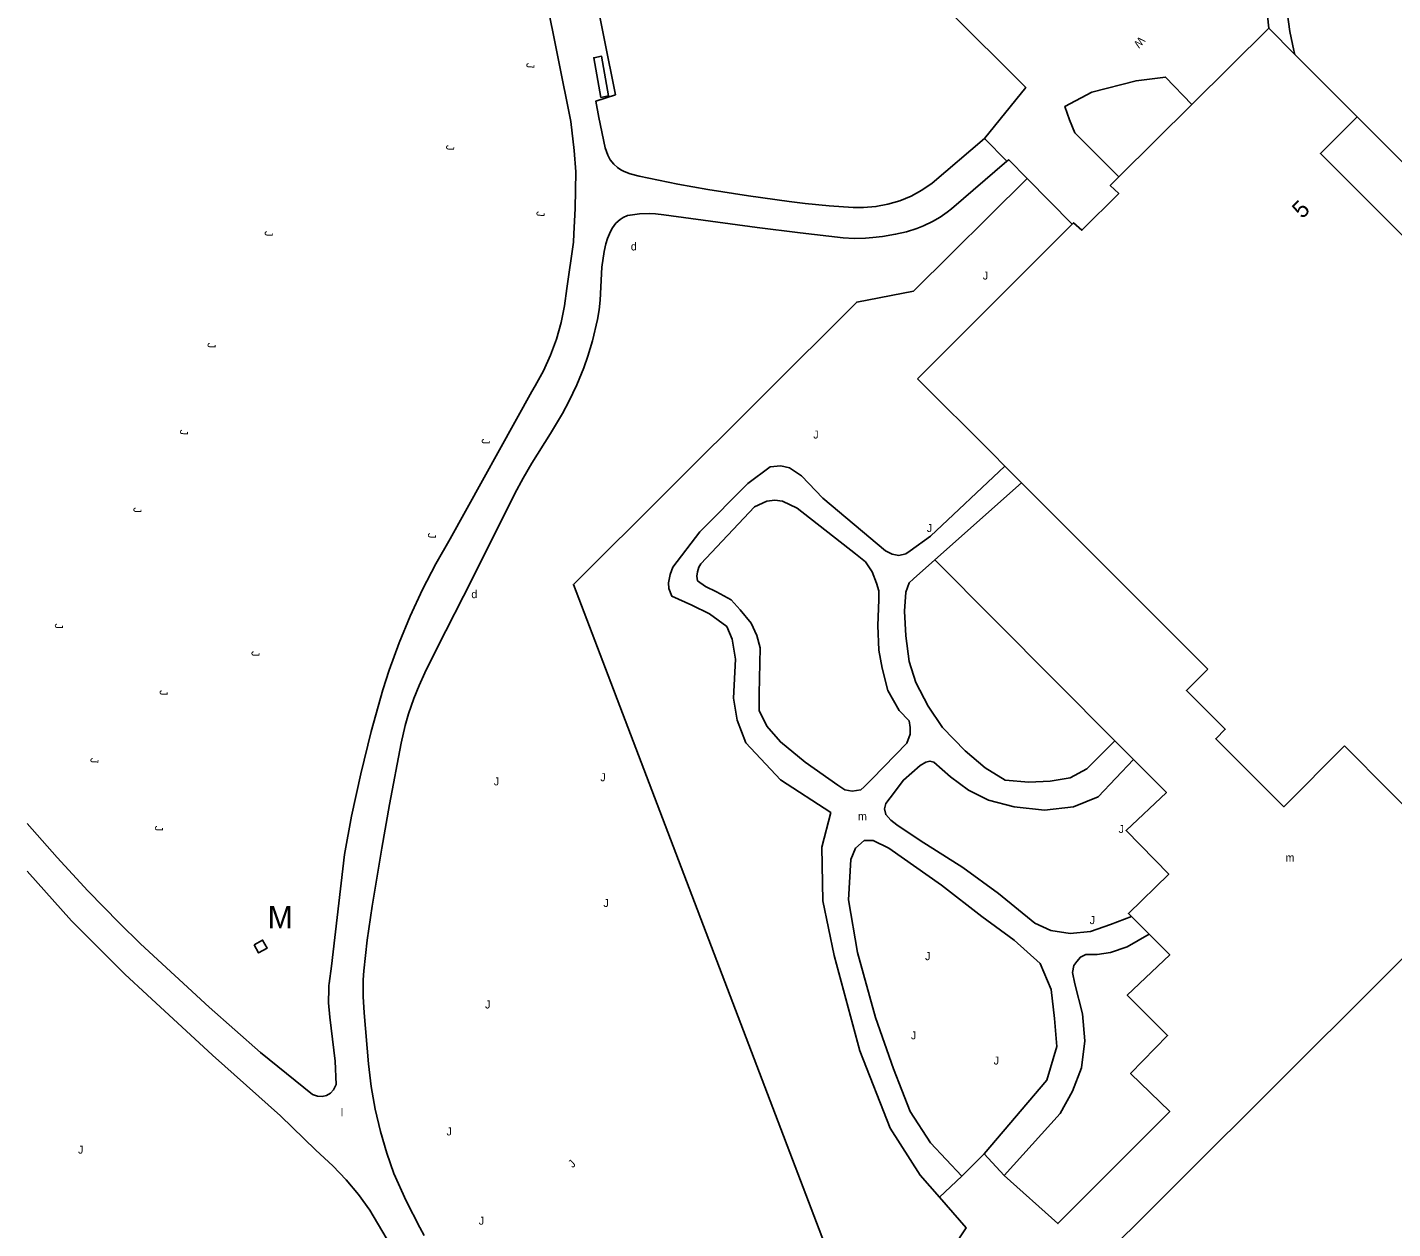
# Model space of a CAD drawing. Extents: x 134999 to 136502, y 457398 to 459002.
# Drawn here: x 135000 to 135085.3, y 458791 to 458866.1 of the extents above; entities that cross this region are included whole.
import ezdxf

# ---------------------------------------------------------------- set-up
doc = ezdxf.new("R2010")
doc.units = 0
for name, color, linetype in [('RI_DGTB_29', 7, 'Continuous'), ('RI_DGTB_3', 7, 'Continuous'), ('RI_DGTB_30', 7, 'Continuous'), ('RI_DGTB_31', 7, 'Continuous'), ('RI_DGTB_32', 7, 'Continuous'), ('RI_DGTB_35', 7, 'Continuous'), ('RI_DGTB_4', 7, 'Continuous'), ('RI_DGTB_43', 7, 'Continuous'), ('RI_DGTB_45', 7, 'Continuous'), ('RI_DGTB_48', 7, 'Continuous'), ('RI_DGTB_5', 7, 'Continuous'), ('RI_DGTB_53', 7, 'Continuous'), ('RI_DGTB_54', 7, 'Continuous'), ('RI_DGTB_55', 7, 'Continuous')]:
    doc.layers.add(name, color=color, linetype=linetype)

msp = doc.modelspace()

# ---------------------------------------------------------------- linework, layer by layer
at = {"layer": 'RI_DGTB_3'}
for p, q in [((135079.199, 458864.413), (135077.56, 458866.058)), ((135083.088, 458860.511), (135079.199, 458864.413)), ((135095.452, 458843.558), (135085.276, 458853.739)), ((135055.626, 458844.147), (135060.295, 458839.473)), ((135065.746, 458834.016), (135073.749, 458826.005))]:
    msp.add_line(p, q, dxfattribs=at)
for points in [[(135085.276, 458853.739), (135080.796, 458858.221), (135083.088, 458860.511)], [(135060.295, 458839.473), (135061.081, 458838.686)], [(135061.081, 458838.686), (135062.126, 458837.64)], [(135062.126, 458837.64), (135065.746, 458834.016)]]:
    msp.add_lwpolyline(points, dxfattribs=at)
at = {"layer": 'RI_DGTB_31'}
msp.add_lwpolyline([(135014.171, 458808.781), (135014.451, 458808.271), (135014.981, 458808.561), (135014.701, 458809.071), (135014.171, 458808.781)], dxfattribs=at)
at = {"layer": 'RI_DGTB_32'}
msp.add_lwpolyline([(135035.828, 458861.731), (135035.393, 458864.209), (135035.885, 458864.295), (135036.32, 458861.817), (135035.828, 458861.731)], dxfattribs=at)
at = {"layer": 'RI_DGTB_4'}
for p, q in [((135077.56, 458866.058), (135072.762, 458861.291)), ((135072.762, 458861.291), (135068.207, 458856.765)), ((135065.286, 458853.816), (135055.626, 458844.147))]:
    msp.add_line(p, q, dxfattribs=at)
for points in [[(135068.207, 458856.765), (135067.659, 458856.221), (135068.188, 458855.715), (135065.892, 458853.424), (135065.369, 458853.899), (135065.286, 458853.816)], [(135082.296, 458821.205), (135090.738, 458812.722), (135065.682, 458787.748), (135065.609, 458787.815), (135064.868, 458787.079), (135064.729, 458787.22)]]:
    msp.add_lwpolyline(points, dxfattribs=at)
at = {"layer": 'RI_DGTB_48'}
msp.add_lwpolyline([(135055.201, 458775.958), (135034.117, 458831.293), (135051.824, 458848.942), (135055.363, 458849.629), (135062.474, 458856.66)], dxfattribs=at)
at = {"layer": 'RI_DGTB_5'}
for points in [[(135074.839, 458822.258), (135072.421, 458824.677), (135073.749, 458826.005)], [(135082.296, 458821.205), (135078.498, 458817.409), (135074.254, 458821.655), (135074.848, 458822.249), (135074.839, 458822.258)]]:
    msp.add_lwpolyline(points, dxfattribs=at)
at = {"layer": 'RI_DGTB_53'}
for p, q in [((135061.211, 458857.751), (135059.801, 458859.161)), ((135000, 458813.372), (135002.753, 458810.284)), ((135006.097, 458806.94), (135002.753, 458810.284)), ((135018.895, 458804.256), (135019.238, 458801.505)), ((135021.051, 458804.525), (135021.323, 458801.34)), ((135019.289, 458800.046), (135019.238, 458801.505)), ((135018.026, 458795.954), (135015.81, 458798.1))]:
    msp.add_line(p, q, dxfattribs=at)
for points in [[(135059.801, 458859.161), (135062.381, 458862.351), (135032.811, 458891.821), (135032.791, 458897.771), (135035.301, 458900.511), (135036.283, 458901.754), (135037.201, 458903.045), (135038.053, 458904.381), (135038.836, 458905.758), (135039.291, 458906.641), (135039.541, 458907.311), (135039.872, 458908.287), (135040.126, 458909.285), (135040.302, 458910.3), (135040.399, 458911.326), (135040.416, 458912.356), (135040.371, 458913.191), (135040.324, 458914.214), (135040.219, 458915.175), (135040.035, 458916.124), (135039.772, 458917.054), (135039.434, 458917.959), (135039.111, 458918.661)], [(135072.701, 458868.701), (135076.851, 458868.711), (135077.045, 458868.669), (135077.207, 458868.555), (135077.311, 458868.387), (135077.341, 458868.191), (135077.56, 458866.058)], [(135032.369, 458868.115), (135033.954, 458860.229), (135034.177, 458858.409), (135034.263, 458857.075), (135034.22, 458854.785), (135034.157, 458853.199), (135034.119, 458852.684), (135033.711, 458849.781), (135033.569, 458848.706), (135033.352, 458847.658), (135033.058, 458846.628), (135032.69, 458845.623), (135032.249, 458844.647), (135031.738, 458843.702), (135031.517, 458843.341), (135026.428, 458834.144), (135025.524, 458832.58), (135024.684, 458830.97), (135023.918, 458829.324), (135023.226, 458827.645), (135022.609, 458825.939), (135022.219, 458824.719), (135021.488, 458822.101), (135020.835, 458819.463), (135020.26, 458816.808), (135019.812, 458814.417), (135019.015, 458807.455), (135018.855, 458806.36), (135018.846, 458806.233)], [(135072.762, 458861.291), (135071.121, 458863.001), (135069.281, 458862.771), (135066.501, 458862.051), (135064.821, 458861.151), (135065.106, 458860.324), (135065.451, 458859.521), (135068.207, 458856.765)], [(135062.474, 458856.66), (135061.321, 458857.831), (135061.211, 458857.751)], [(135062.474, 458856.66), (135065.286, 458853.816)], [(135000, 458816.362), (135001.859, 458814.229), (135003.778, 458812.149), (135005.754, 458810.124), (135007.067, 458808.84)], [(135007.067, 458808.84), (135011.358, 458804.876), (135014.57, 458802.047), (135017.814, 458799.421)], [(135021.051, 458804.525), (135020.976, 458805.555), (135020.981, 458806.588), (135021.018, 458807.163)], [(135015.81, 458798.1), (135011.578, 458801.878), (135007.479, 458805.644), (135006.097, 458806.94)], [(135018.895, 458804.256), (135018.824, 458805.148), (135018.833, 458806.042), (135018.846, 458806.233)], [(135021.323, 458801.34), (135021.489, 458799.921), (135021.735, 458798.515), (135022.059, 458797.124), (135022.461, 458795.753), (135022.907, 458794.488)], [(135017.814, 458799.421), (135018.141, 458799.312), (135018.421, 458799.301), (135018.692, 458799.37), (135018.933, 458799.512), (135019.123, 458799.716), (135019.289, 458800.046)], [(135021.392, 458792.205), (135020.69, 458793.175), (135019.924, 458794.097), (135019.099, 458794.966), (135018.026, 458795.954)], [(135022.907, 458794.488), (135023.675, 458792.788), (135024.515, 458791.123), (135024.791, 458790.613)], [(135024.934, 458786.088), (135022.691, 458790.007), (135021.392, 458792.205)]]:
    msp.add_lwpolyline(points, dxfattribs=at)
at = {"layer": 'RI_DGTB_54'}
for points in [[(135059.801, 458859.161), (135056.527, 458856.368), (135055.894, 458855.933), (135055.219, 458855.566), (135054.509, 458855.271), (135053.773, 458855.051), (135053.018, 458854.909), (135052.252, 458854.846), (135051.598, 458854.856), (135050.094, 458854.962), (135048.597, 458855.099), (135047.599, 458855.22), (135045.051, 458855.585), (135042.512, 458855.977), (135040.655, 458856.311), (135038.226, 458856.799), (135037.657, 458856.944), (135037.292, 458857.089), (135037.092, 458857.197), (135036.873, 458857.348), (135036.636, 458857.564), (135036.421, 458857.835), (135036.263, 458858.12), (135036.102, 458858.586), (135035.707, 458860.468), (135035.525, 458861.495), (135036.742, 458861.898), (135035.36, 458868.837)], [(135079.199, 458864.413), (135079.137, 458864.662), (135078.889, 458865.853), (135078.72, 458867.057)], [(135083.088, 458860.511), (135094.784, 458848.81), (135102.297, 458843.823)], [(135061.211, 458857.751), (135057.745, 458854.773), (135057.467, 458854.548), (135057.031, 458854.244), (135056.564, 458853.976), (135056.003, 458853.709), (135055.576, 458853.538), (135054.922, 458853.33), (135054.248, 458853.177), (135053.432, 458853.043), (135052.819, 458852.967), (135052.36, 458852.931), (135051.671, 458852.915), (135050.984, 458852.957), (135048.293, 458853.263), (135045.604, 458853.598), (135039.767, 458854.395), (135039.243, 458854.448), (135038.848, 458854.465), (135038.253, 458854.449), (135037.661, 458854.378), (135037.496, 458854.339), (135037.222, 458854.226), (135037.032, 458854.105), (135036.778, 458853.874), (135036.568, 458853.588), (135036.434, 458853.343), (135036.253, 458852.912), (135036.153, 458852.586), (135036.043, 458852.09), (135035.902, 458851.119), (135035.793, 458849.067), (135035.735, 458848.455), (135035.631, 458847.849), (135035.305, 458846.527), (135035.014, 458845.549), (135034.765, 458844.825), (135034.338, 458843.758), (135033.837, 458842.719), (135033.432, 458841.984), (135032.681, 458840.73), (135031.527, 458838.876), (135030.975, 458837.938), (135030.46, 458836.976), (135027.791, 458831.625), (135025.612, 458827.335), (135024.844, 458825.77), (135024.485, 458824.974), (135024.152, 458824.164), (135023.822, 458823.208), (135023.617, 458822.481), (135023.358, 458821.376), (135022.625, 458817.543), (135022.142, 458814.818), (135021.556, 458811.192), (135021.239, 458809.078), (135021.018, 458807.163)]]:
    msp.add_lwpolyline(points, dxfattribs=at)
at = {"layer": 'RI_DGTB_55'}
for p, q in [((135058.379, 458794.316), (135059.777, 458795.715)), ((135061.036, 458794.371), (135059.777, 458795.715)), ((135056.995, 458793.005), (135058.379, 458794.316))]:
    msp.add_line(p, q, dxfattribs=at)
for points in [[(135056.995, 458793.005), (135055.792, 458794.393), (135053.904, 458797.331), (135052.017, 458802.157), (135050.409, 458808.102), (135049.709, 458811.529), (135049.64, 458814.886), (135050.199, 458817.054), (135047.053, 458819.082), (135044.885, 458821.39), (135044.352, 458822.824), (135044.116, 458824.188), (135044.256, 458826.636), (135044.037, 458827.878), (135043.697, 458828.664), (135042.622, 458829.451), (135041.529, 458829.993), (135040.271, 458830.553), (135040.087, 458831.042), (135040.061, 458831.392), (135040.157, 458831.917), (135040.341, 458832.371), (135042.019, 458834.588), (135045.025, 458837.595), (135046.423, 458838.644), (135047.079, 458838.701), (135047.612, 458838.574), (135048.381, 458838.085), (135049.709, 458836.686), (135053.625, 458833.399), (135054.035, 458833.193), (135054.455, 458833.106), (135054.892, 458833.211), (135055.163, 458833.399), (135056.421, 458834.308), (135061.081, 458838.686)], [(135056.704, 458832.831), (135062.126, 458837.64)], [(135055.093, 458826.474), (135054.883, 458828.083), (135054.813, 458829.622), (135054.883, 458830.811), (135055.101, 458831.392), (135055.372, 458831.65), (135056.704, 458832.831)], [(135067.957, 458821.523), (135056.704, 458832.831)], [(135055.093, 458826.474), (135055.512, 458825.16), (135056.281, 458823.691), (135057.19, 458822.362), (135058.589, 458820.893), (135059.847, 458819.844), (135061.105, 458819.075), (135062.574, 458818.935), (135063.902, 458819.005), (135065.161, 458819.215), (135066.209, 458819.774), (135067.957, 458821.523)], [(135069.107, 458820.367), (135067.957, 458821.523)], [(135068.996, 458810.538), (135067.677, 458810.053), (135066.427, 458809.606), (135065.151, 458809.484), (135063.945, 458809.676), (135062.949, 458810.131), (135060.677, 458811.984), (135058.449, 458813.62), (135055.792, 458815.298), (135054.324, 458816.277), (135053.947, 458816.565), (135053.633, 458816.915), (135053.563, 458817.282), (135053.633, 458817.614), (135053.904, 458817.956), (135054.743, 458819.075), (135055.792, 458819.984), (135056.142, 458820.194), (135056.395, 458820.254), (135056.631, 458820.194), (135057.68, 458819.285), (135058.798, 458818.445), (135060.057, 458817.816), (135061.665, 458817.396), (135063.552, 458817.187), (135065.37, 458817.396), (135066.908, 458818.026), (135069.107, 458820.367)], [(135068.996, 458810.538), (135068.796, 458810.738), (135071.313, 458813.186), (135068.656, 458815.913), (135071.173, 458818.291), (135069.107, 458820.367)], [(135058.379, 458794.316), (135056.421, 458796.414), (135055.163, 458798.372), (135054.114, 458801.03), (135052.995, 458804.247), (135051.877, 458808.304), (135051.317, 458811.591), (135051.457, 458814.109), (135051.737, 458814.809), (135052.296, 458815.298), (135052.856, 458815.298), (135053.834, 458814.809), (135057.12, 458812.5), (135059.637, 458810.542), (135061.665, 458809.073), (135063.273, 458807.605), (135063.972, 458805.996), (135064.182, 458804.178), (135064.322, 458802.429), (135063.692, 458800.331), (135059.777, 458795.715)], [(135070.09, 458809.443), (135068.996, 458810.538)], [(135061.036, 458794.371), (135064.391, 458791.364), (135071.383, 458798.358), (135068.936, 458800.736), (135071.243, 458803.114), (135068.726, 458805.632), (135071.383, 458808.15), (135070.09, 458809.443)], [(135061.036, 458794.371), (135064.531, 458798.233), (135065.3, 458799.631), (135065.86, 458801.1), (135066.069, 458802.779), (135065.93, 458804.457), (135065.44, 458806.346), (135065.3, 458807.045), (135065.396, 458807.49), (135065.58, 458807.744), (135065.798, 458807.997), (135066.139, 458808.164), (135066.838, 458808.164), (135067.677, 458808.304), (135068.726, 458808.654), (135070.09, 458809.443)], [(135056.144, 458776.856), (135055.696, 458779.312), (135055.417, 458781.567), (135055.417, 458783.683), (135055.661, 458785.292), (135056.343, 458787.215), (135057.811, 458789.803), (135058.65, 458791.097), (135056.995, 458793.005)]]:
    msp.add_lwpolyline(points, dxfattribs=at)
msp.add_lwpolyline([(135053.205, 458830.335), (135053.135, 458828.727), (135053.205, 458827.188), (135053.415, 458826.069), (135053.764, 458824.67), (135054.464, 458823.411), (135055.093, 458822.782), (135055.163, 458822.362), (135055.163, 458821.943), (135054.953, 458821.383), (135052.786, 458819.145), (135052.296, 458818.655), (135052.078, 458818.47), (135051.536, 458818.383), (135051.082, 458818.47), (135050.645, 458818.75), (135048.591, 458820.194), (135047.053, 458821.453), (135046.214, 458822.432), (135045.724, 458823.411), (135045.724, 458824.46), (135045.794, 458827.328), (135045.584, 458828.097), (135045.235, 458828.867), (135044.536, 458829.706), (135043.976, 458830.335), (135043.068, 458830.825), (135042.368, 458831.175), (135041.879, 458831.524), (135041.835, 458831.812), (135041.879, 458832.084), (135041.957, 458832.371), (135042.089, 458832.574), (135045.445, 458836.141), (135046.214, 458836.49), (135046.712, 458836.568), (135047.193, 458836.49), (135048.101, 458836.071), (135051.737, 458833.203), (135052.366, 458832.713), (135052.786, 458832.084), (135053.065, 458831.385), (135053.205, 458830.895)], close=True, dxfattribs=at)

# ---------------------------------------------------------------- texts
at = {"layer": 'RI_DGTB_29'}
for p in [(135037.708, 458852.165), (135027.743, 458830.439)]:
    msp.add_text('d', height=0.5, dxfattribs=at).set_placement(p)
at = {"layer": 'RI_DGTB_30'}
msp.add_text('W', height=0.5, rotation=229.39779, dxfattribs=at).set_placement((135069.504, 458865.571))
at = {"layer": 'RI_DGTB_31'}
for rotation, p in [(268.90521, (135031.187, 458863.887)), (268.90521, (135026.174, 458858.756)), (268.90521, (135031.819, 458854.617)), (268.90521, (135014.84, 458853.383)), (268.90521, (135011.266, 458846.402)), (268.90521, (135009.543, 458840.974)), (268.90521, (135028.397, 458840.398)), (268.90521, (135006.636, 458836.112)), (268.90521, (135025.035, 458834.516)), (268.90521, (135001.729, 458828.861)), (268.90521, (135014.011, 458827.133)), (268.90521, (135008.275, 458824.698)), (268.90521, (135003.951, 458820.463)), (268.90521, (135007.978, 458816.22)), (44.91359, (135034.074, 458794.81))]:
    msp.add_text('J', height=0.5, rotation=rotation, dxfattribs=at).set_placement(p)
for p in [(135059.699, 458850.344), (135049.107, 458840.413), (135056.203, 458834.572), (135029.146, 458818.741), (135035.801, 458818.999), (135068.184, 458815.764), (135035.995, 458811.142), (135066.376, 458810.071), (135056.093, 458807.82), (135028.602, 458804.801), (135055.208, 458802.875), (135060.378, 458801.298), (135026.196, 458796.87), (135003.167, 458795.731), (135028.206, 458791.29)]:
    msp.add_text('J', height=0.5, dxfattribs=at).set_placement(p)
at = {"layer": 'RI_DGTB_35'}
msp.add_text('5', height=1.054, rotation=45.0162, dxfattribs=at).set_placement((135079.661, 458854.099))
at = {"layer": 'RI_DGTB_43'}
msp.add_text('l', height=0.5, dxfattribs=at).set_placement((135019.586, 458798.061))
at = {"layer": 'RI_DGTB_45'}
for s, height, p in [('m', 0.5, (135051.899, 458816.567)), ('m', 0.5, (135078.612, 458813.979)), ('M', 1.4, (135015.02, 458809.814))]:
    msp.add_text(s, height=height, dxfattribs=at).set_placement(p)

doc.saveas('drawing.dxf')
